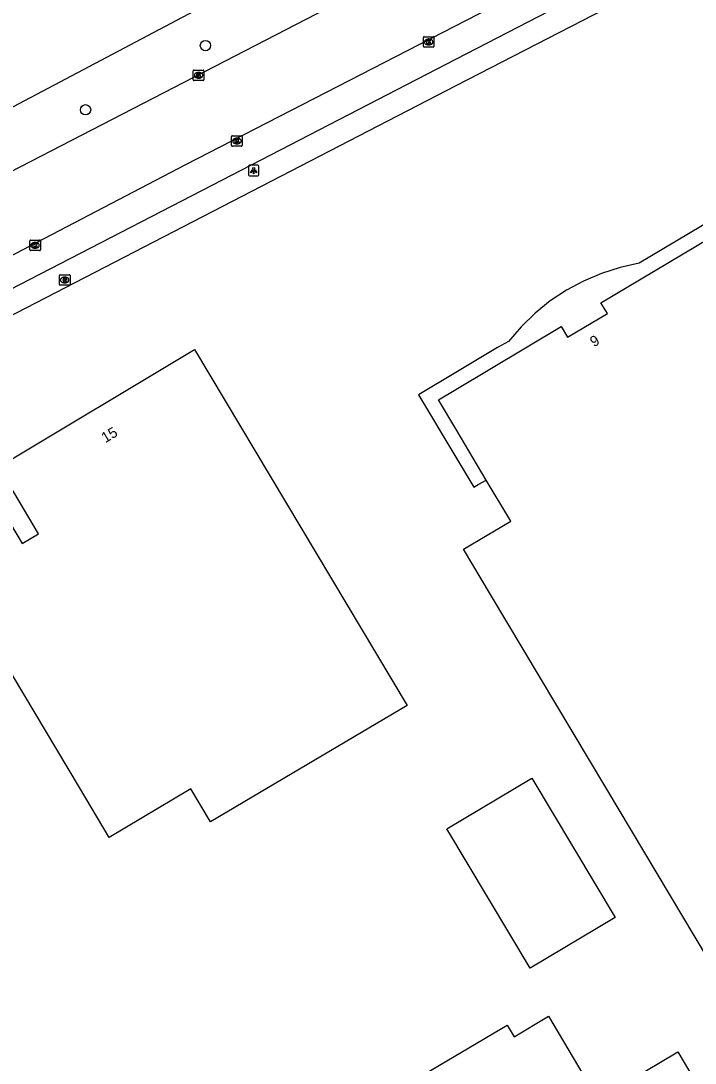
# Model space of a CAD drawing. Extents: x 156651 to 158072, y 387631 to 388990.
# Drawn here: x 157458.8 to 157522.7, y 388473.9 to 388572.6 of the extents above; entities that cross this region are included whole.
import ezdxf

# ---------------------------------------------------------------- set-up
doc = ezdxf.new("R2010")
doc.units = 0
for name, color, linetype in [('IMGEO_Boom', 7, 'Continuous'), ('IMGEO_Brandkraan', 7, 'Continuous'), ('IMGEO_Groenvoorziening', 7, 'Continuous'), ('IMGEO_Kolk', 7, 'Continuous'), ('IMGEO_Lichtpunt', 7, 'Continuous'), ('IMGEO_Pand', 7, 'Continuous'), ('IMGEO_Pand_nummerreeks', 7, 'Continuous'), ('IMGEO_Pand_overbouw', 7, 'Continuous'), ('IMGEO_Rijbaan_lokaal_gesloten', 7, 'Continuous'), ('IMGEO_Voetpad_open', 7, 'Continuous')]:
    doc.layers.add(name, color=color, linetype=linetype)

msp = doc.modelspace()

# ---------------------------------------------------------------- linework, layer by layer
at = {"layer": 'IMGEO_Boom'}
for centre in [(157476.279, 388570.292), (157464.916, 388564.211)]:
    msp.add_circle(centre, 0.489, dxfattribs=at)
at = {"layer": 'IMGEO_Brandkraan'}
for p, q in [((157462.447, 388547.659), (157462.447, 388548.511)), ((157462.522, 388548.585), (157463.374, 388548.585)), ((157462.935, 388548.365), (157462.96, 388548.365)), ((157463.448, 388548.511), (157463.448, 388547.659)), ((157463.374, 388547.585), (157462.522, 388547.585)), ((157462.958, 388547.805), (157462.933, 388547.805))]:
    msp.add_line(p, q, dxfattribs=at)
for points in [[(157462.447, 388547.659), (157462.447, 388548.511)], [(157462.522, 388548.585), (157463.374, 388548.585)], [(157462.795, 388548.285), (157462.795, 388547.885), (157463.008, 388547.885)], [(157463.026, 388548.285), (157462.795, 388548.285)], [(157462.974, 388548.204), (157462.92, 388548.204), (157462.92, 388548.128)], [(157462.92, 388548.128), (157462.973, 388548.128)], [(157462.982, 388548.052), (157462.92, 388548.052), (157462.92, 388547.971)], [(157462.92, 388547.971), (157462.982, 388547.971)], [(157463.448, 388548.511), (157463.448, 388547.659)], [(157463.374, 388547.585), (157462.522, 388547.585)]]:
    msp.add_lwpolyline(points, dxfattribs=at)
for centre, radius, start, end in [((157462.524, 388548.509), 0.0765, 91.55205, 178.44795), ((157462.524, 388548.509), 0.0765, 91.55205, 178.44795), ((157462.975, 388548.166), 0.0379, 267.82845, 90.93552), ((157462.983, 388548.011), 0.0404, 269.87594, 90.50774), ((157463.014, 388548.136), 0.251, 268.66757, 293.53466), ((157463.03, 388548.14), 0.145, 59.4692, 91.53667), ((157463.055, 388548.187), 0.0922, 285.51372, 58.15012), ((157463.06, 388547.995), 0.105, 301.31148, 78.98903), ((157463.372, 388548.509), 0.0765, 1.55205, 88.44795), ((157463.372, 388548.509), 0.0765, 1.55205, 88.44795), ((157462.524, 388547.661), 0.0765, 181.55205, 268.44795), ((157462.524, 388547.661), 0.0765, 181.55205, 268.44795), ((157463.372, 388547.661), 0.0765, 271.55205, 358.44795), ((157463.372, 388547.661), 0.0765, 271.55205, 358.44795)]:
    msp.add_arc(centre, radius, start, end, dxfattribs=at)
for centre, major_axis, ratio, start_param, end_param in [((157462.934, 388548.085), (-0.387, 0.002), 0.722429, 4.712389, 7.853982), ((157462.959, 388548.085), (-0.39, 0.002), 0.717154, 1.570796, 4.712389)]:
    msp.add_ellipse(centre, major_axis=major_axis, ratio=ratio, start_param=start_param, end_param=end_param, dxfattribs=at)
at = {"layer": 'IMGEO_Groenvoorziening'}
msp.add_lwpolyline([(157481.303, 388576.821), (157395.402, 388531.404), (157382.069, 388528.853)], dxfattribs=at)
at = {"layer": 'IMGEO_Kolk'}
for p, q in [((157496.922, 388570.214), (157496.922, 388571.066)), ((157496.997, 388571.14), (157497.849, 388571.14)), ((157497.41, 388570.92), (157497.435, 388570.92)), ((157497.923, 388571.066), (157497.923, 388570.214)), ((157497.849, 388570.14), (157496.997, 388570.14)), ((157497.433, 388570.36), (157497.408, 388570.36)), ((157475.124, 388567.05), (157475.124, 388567.902)), ((157475.199, 388567.976), (157476.051, 388567.976)), ((157475.612, 388567.756), (157475.637, 388567.756)), ((157476.125, 388567.902), (157476.125, 388567.05)), ((157476.051, 388566.976), (157475.199, 388566.976)), ((157475.635, 388567.196), (157475.61, 388567.196)), ((157478.757, 388560.827), (157478.757, 388561.679)), ((157478.832, 388561.753), (157479.684, 388561.753)), ((157479.758, 388561.679), (157479.758, 388560.827)), ((157479.684, 388560.753), (157478.832, 388560.753)), ((157479.268, 388560.973), (157479.243, 388560.973)), ((157479.245, 388561.533), (157479.27, 388561.533)), ((157459.637, 388550.95), (157459.637, 388551.802)), ((157459.712, 388551.876), (157460.564, 388551.876)), ((157460.638, 388551.802), (157460.638, 388550.95)), ((157460.564, 388550.876), (157459.712, 388550.876)), ((157460.148, 388551.096), (157460.123, 388551.096)), ((157460.125, 388551.656), (157460.15, 388551.656))]:
    msp.add_line(p, q, dxfattribs=at)
for points in [[(157496.922, 388570.214), (157496.922, 388571.066)], [(157496.997, 388571.14), (157497.849, 388571.14)], [(157497.243, 388570.84), (157497.366, 388570.84), (157497.366, 388570.689), (157497.496, 388570.84), (157497.66, 388570.84), (157497.514, 388570.689), (157497.667, 388570.44), (157497.515, 388570.44), (157497.43, 388570.604), (157497.366, 388570.537), (157497.366, 388570.44), (157497.243, 388570.44), (157497.243, 388570.84)], [(157497.923, 388571.066), (157497.923, 388570.214)], [(157497.849, 388570.14), (157496.997, 388570.14)], [(157475.124, 388567.05), (157475.124, 388567.902)], [(157475.199, 388567.976), (157476.051, 388567.976)], [(157475.445, 388567.676), (157475.568, 388567.676), (157475.568, 388567.525), (157475.698, 388567.676), (157475.862, 388567.676), (157475.716, 388567.525), (157475.869, 388567.276), (157475.717, 388567.276), (157475.632, 388567.44), (157475.568, 388567.373), (157475.568, 388567.276), (157475.445, 388567.276), (157475.445, 388567.676)], [(157476.125, 388567.902), (157476.125, 388567.05)], [(157476.051, 388566.976), (157475.199, 388566.976)], [(157478.757, 388560.827), (157478.757, 388561.679)], [(157478.832, 388561.753), (157479.684, 388561.753)], [(157479.758, 388561.679), (157479.758, 388560.827)], [(157479.684, 388560.753), (157478.832, 388560.753)], [(157479.078, 388561.453), (157479.201, 388561.453), (157479.201, 388561.302), (157479.331, 388561.453), (157479.495, 388561.453), (157479.349, 388561.302), (157479.502, 388561.053), (157479.35, 388561.053), (157479.265, 388561.217), (157479.201, 388561.15), (157479.201, 388561.053), (157479.078, 388561.053), (157479.078, 388561.453)], [(157459.637, 388550.95), (157459.637, 388551.802)], [(157459.712, 388551.876), (157460.564, 388551.876)], [(157460.638, 388551.802), (157460.638, 388550.95)], [(157460.564, 388550.876), (157459.712, 388550.876)], [(157459.958, 388551.576), (157460.081, 388551.576), (157460.081, 388551.425), (157460.211, 388551.576), (157460.375, 388551.576), (157460.229, 388551.425), (157460.382, 388551.176), (157460.23, 388551.176), (157460.145, 388551.34), (157460.081, 388551.273), (157460.081, 388551.176), (157459.958, 388551.176), (157459.958, 388551.576)]]:
    msp.add_lwpolyline(points, dxfattribs=at)
for centre, start, end in [((157496.999, 388571.064), 91.55205, 178.44795), ((157496.999, 388571.064), 91.55205, 178.44795), ((157497.847, 388571.064), 1.55205, 88.44795), ((157497.847, 388571.064), 1.55205, 88.44795), ((157496.999, 388570.216), 181.55205, 268.44795), ((157496.999, 388570.216), 181.55205, 268.44795), ((157497.847, 388570.216), 271.55205, 358.44795), ((157497.847, 388570.216), 271.55205, 358.44795), ((157475.201, 388567.9), 91.55205, 178.44795), ((157475.201, 388567.9), 91.55205, 178.44795), ((157476.049, 388567.9), 1.55205, 88.44795), ((157476.049, 388567.9), 1.55205, 88.44795), ((157475.201, 388567.052), 181.55205, 268.44795), ((157475.201, 388567.052), 181.55205, 268.44795), ((157476.049, 388567.052), 271.55205, 358.44795), ((157476.049, 388567.052), 271.55205, 358.44795), ((157478.834, 388561.677), 91.55205, 178.44795), ((157478.834, 388561.677), 91.55205, 178.44795), ((157479.682, 388561.677), 1.55205, 88.44795), ((157479.682, 388561.677), 1.55205, 88.44795), ((157478.834, 388560.829), 181.55205, 268.44795), ((157478.834, 388560.829), 181.55205, 268.44795), ((157479.682, 388560.829), 271.55205, 358.44795), ((157479.682, 388560.829), 271.55205, 358.44795), ((157459.714, 388551.8), 91.55205, 178.44795), ((157459.714, 388551.8), 91.55205, 178.44795), ((157460.562, 388551.8), 1.55205, 88.44795), ((157460.562, 388551.8), 1.55205, 88.44795), ((157459.714, 388550.952), 181.55205, 268.44795), ((157459.714, 388550.952), 181.55205, 268.44795), ((157460.562, 388550.952), 271.55205, 358.44795), ((157460.562, 388550.952), 271.55205, 358.44795)]:
    msp.add_arc(centre, 0.0765, start, end, dxfattribs=at)
for centre, major_axis, ratio, start_param, end_param in [((157497.409, 388570.64), (-0.387, 0.002), 0.722429, 4.712389, 7.853982), ((157497.434, 388570.64), (-0.39, 0.002), 0.717154, 1.570796, 4.712389), ((157475.611, 388567.476), (-0.387, 0.002), 0.722429, 4.712389, 7.853982), ((157475.636, 388567.476), (-0.39, 0.002), 0.717154, 1.570796, 4.712389), ((157479.244, 388561.253), (-0.387, 0.002), 0.722429, 4.712389, 7.853982), ((157479.269, 388561.253), (-0.39, 0.002), 0.717154, 1.570796, 4.712389), ((157460.124, 388551.376), (-0.387, 0.002), 0.722429, 4.712389, 7.853982), ((157460.149, 388551.376), (-0.39, 0.002), 0.717154, 1.570796, 4.712389)]:
    msp.add_ellipse(centre, major_axis=major_axis, ratio=ratio, start_param=start_param, end_param=end_param, dxfattribs=at)
at = {"layer": 'IMGEO_Lichtpunt'}
for p, q in [((157480.346, 388558.86), (157480.346, 388558.053)), ((157480.346, 388558.86), (157480.346, 388558.053)), ((157481.248, 388558.955), (157480.44, 388558.955)), ((157481.248, 388558.955), (157480.44, 388558.955)), ((157481.342, 388558.053), (157481.342, 388558.86)), ((157481.342, 388558.053), (157481.342, 388558.86)), ((157480.44, 388557.959), (157481.248, 388557.959)), ((157480.44, 388557.959), (157481.248, 388557.959))]:
    msp.add_line(p, q, dxfattribs=at)
for points in [[(157480.72, 388558.524), (157480.759, 388558.496), (157480.571, 388558.234), (157480.533, 388558.261), (157480.72, 388558.524)], [(157480.822, 388558.476), (157480.869, 388558.476), (157480.869, 388558.154), (157480.822, 388558.154), (157480.822, 388558.476)], [(157480.932, 388558.496), (157480.97, 388558.523), (157481.157, 388558.261), (157481.118, 388558.233), (157480.932, 388558.496)]]:
    msp.add_lwpolyline(points, dxfattribs=at)
msp.add_circle((157480.845, 388558.658), 0.0994, dxfattribs=at)
for centre, start, end in [((157480.44, 388558.86), 90, 180), ((157480.44, 388558.86), 90, 180), ((157481.248, 388558.86), 0, 90), ((157481.248, 388558.86), 0, 90), ((157480.44, 388558.053), 180, 270), ((157480.44, 388558.053), 180, 270), ((157481.248, 388558.053), 270, 0), ((157481.248, 388558.053), 270, 360)]:
    msp.add_arc(centre, 0.0946, start, end, dxfattribs=at)
at = {"layer": 'IMGEO_Pand'}
for points in [[(157544.465, 388449.319), (157514.202, 388500), (157503.282, 388518.288), (157500.718, 388522.58), (157505.19, 388525.246), (157502.877, 388529.14), (157500, 388533.982), (157498.359, 388536.744), (157500, 388537.724), (157509.97, 388543.677), (157510.571, 388542.665), (157514.353, 388544.914), (157513.745, 388545.937), (157525.355, 388552.84)], [(157482.255, 388500), (157476.761, 388496.749), (157474.88, 388499.9), (157467.154, 388495.285), (157464.338, 388500), (157451.621, 388521.289), (157457.802, 388524.981), (157458.909, 388523.127), (157460.454, 388524.05), (157456.664, 388530.394), (157475.25, 388541.495), (157495.392, 388507.773), (157482.255, 388500)], [(157507.029, 388482.907), (157499.148, 388496.105), (157507.192, 388500.908), (157515.073, 388487.71), (157507.029, 388482.907)], [(157547.871, 388429.689), (157554.354, 388433.564), (157571.439, 388443.663), (157589.423, 388413.332), (157572.504, 388403.237), (157507.777, 388364.615), (157503.483, 388362.052), (157500, 388367.867), (157492.6, 388380.221), (157484.836, 388375.623), (157474.815, 388392.432), (157468.035, 388403.803), (157457.928, 388420.757), (157465.642, 388425.383), (157458.278, 388437.731), (157479.831, 388450.591), (157474.478, 388459.507), (157483.232, 388464.697), (157504.846, 388477.512), (157505.506, 388476.399), (157508.774, 388478.336), (157513.443, 388470.461), (157521.03, 388474.959), (157547.871, 388429.689)]]:
    msp.add_lwpolyline(points, dxfattribs=at)
at = {"layer": 'IMGEO_Pand_overbouw'}
msp.add_lwpolyline([(157525.852, 388554.751), (157518.384, 388550.269), (157517.359, 388549.668), (157515.557, 388549.273), (157513.8, 388548.713), (157512.102, 388547.994), (157510.477, 388547.121), (157508.939, 388546.102), (157507.502, 388544.945), (157506.178, 388543.662), (157504.978, 388542.261), (157503.946, 388541.686), (157500, 388539.321), (157496.466, 388537.203), (157500, 388531.314), (157500.948, 388529.734), (157501.71, 388528.467), (157502.104, 388528.704), (157502.877, 388529.14), (157500, 388533.982), (157498.359, 388536.744), (157500, 388537.724), (157509.97, 388543.677), (157510.571, 388542.665), (157514.353, 388544.914), (157513.745, 388545.937), (157525.355, 388552.84)], dxfattribs=at)
at = {"layer": 'IMGEO_Rijbaan_lokaal_gesloten'}
for points in [[(157398.778, 388527.866), (157628.073, 388646.266), (157656.001, 388660.593), (157661.642, 388663.293), (157663.387, 388663.988), (157664.804, 388664.4), (157666.39, 388664.428), (157667.498, 388664.368), (157670.171, 388663.945), (157671.812, 388663.295), (157672.05, 388663.148)], [(157439.197, 388540.798), (157445.043, 388543.803), (157456.143, 388549.49), (157474.362, 388558.987), (157509.92, 388577.319), (157518.329, 388581.665)]]:
    msp.add_lwpolyline(points, dxfattribs=at)
at = {"layer": 'IMGEO_Voetpad_open'}
for points in [[(157440.491, 388538.281), (157476.927, 388557.085), (157500, 388569.019), (157519.62, 388579.167)], [(157520.661, 388577.166), (157500, 388566.485), (157477.88, 388555.05), (157441.526, 388536.274)]]:
    msp.add_lwpolyline(points, dxfattribs=at)

# ---------------------------------------------------------------- texts
at = {"layer": 'IMGEO_Pand_nummerreeks'}
for s, rotation, p in [('9', 30.80494, (157513.079, 388541.702)), ('15', 30.84805, (157466.786, 388532.619))]:
    msp.add_text(s, height=1, rotation=rotation, dxfattribs=at).set_placement(p)

doc.saveas('drawing.dxf')
